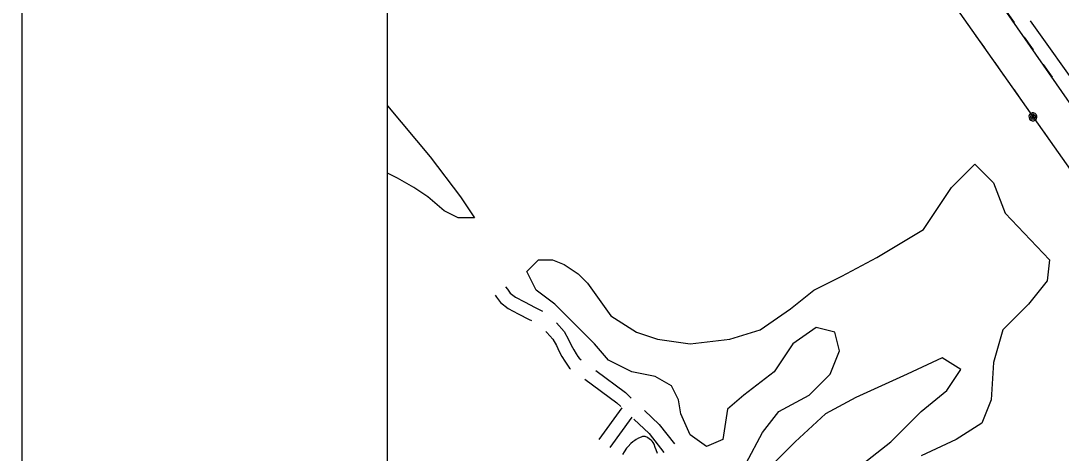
# Model space of a CAD drawing. Extents: x 3271442 to 3309282, y 752266 to 777610.
# Drawn here: x 3274776 to 3277086, y 767825 to 768785 of the extents above; entities that cross this region are included whole.
import ezdxf

# ---------------------------------------------------------------- set-up
doc = ezdxf.new("R2010")
doc.units = 0
for name, color, linetype in [('V-ANNO-SYMB', 7, 'Continuous'), ('V-GRID-FRAM', 7, 'Continuous'), ('V-ROAD-CNTR', 7, 'Continuous'), ('V-SITE-VEGE', 7, 'Continuous'), ('V-TOPO-SHOR', 7, 'Continuous'), ('V-UTIL-LINE', 7, 'Continuous')]:
    doc.layers.add(name, color=color, linetype=linetype)

msp = doc.modelspace()

# ---------------------------------------------------------------- linework, layer by layer
at = {"layer": 'V-ANNO-SYMB'}
msp.add_lwpolyline([(3274782.3, 753474.8), (3307865.5, 753484.4), (3307858.8, 776401), (3274775.6, 776391.3), (3274782.3, 753474.8)], dxfattribs=at)
at = {"layer": 'V-GRID-FRAM'}
msp.add_lwpolyline([(3275591.3, 775827.4), (3307043.5, 775836.6), (3307056.7, 757650.8), (3275588.7, 757641.7), (3275591.3, 775827.4)], dxfattribs=at)
at = {"layer": 'V-ROAD-CNTR'}
for p, q in [((3276110.7, 767925.3), (3276059.5, 767855.1)), ((3276132.6, 767904.4), (3276083.8, 767837.4))]:
    msp.add_line(p, q, dxfattribs=at)
for points in [[(3275828.8, 768175.1), (3275832.3, 768170.8), (3275840.6, 768158.8), (3275858.3, 768145.9), (3275880.1, 768134.1), (3275904.8, 768121.2), (3275909.6, 768118.9)], [(3275852.1, 768194.1), (3275856.3, 768188.9), (3275862.4, 768180), (3275874.3, 768171.3), (3275894.1, 768160.6), (3275918.2, 768148.1), (3275931.4, 768141.7), (3275934.2, 768139.7)], [(3275965, 768114.2), (3275965.5, 768113.7), (3275982, 768095), (3275991.8, 768077.2), (3275998.2, 768064.1), (3276003.6, 768053.7), (3276008.8, 768045), (3276012.6, 768039.5), (3276015.7, 768035.2), (3276020.2, 768031.9)], [(3275941.4, 768095), (3275944.1, 768092.6), (3275957.3, 768077.6), (3275965.2, 768063.4), (3275971.3, 768050.6), (3275977.4, 768039), (3275983.6, 768028.7), (3275988, 768022.3), (3275994.2, 768013.7), (3275996.2, 768012.2)], [(3276028.5, 767988.7), (3276099.2, 767936.1), (3276107.9, 767927.9)], [(3276052.5, 768008.2), (3276118.6, 767959.1), (3276131.4, 767947)], [(3276160.4, 767919.5), (3276193.1, 767888.5), (3276227.1, 767845.3)], [(3276136.9, 767900.4), (3276170.9, 767868.2), (3276203.7, 767826.4)]]:
    msp.add_lwpolyline(points, dxfattribs=at)
at = {"layer": 'V-SITE-VEGE'}
for p, q in [((3275590.2, 768446.5), (3275590.3, 768595.5)), ((3275590.3, 768595.5), (3275684.6, 768482.2)), ((3275684.6, 768482.2), (3275752, 768394)), ((3275612.1, 768435.5), (3275590.2, 768446.5)), ((3275648.4, 768414.8), (3275612.1, 768435.5)), ((3275679.5, 768394), (3275648.4, 768414.8)), ((3275715.7, 768362.9), (3275679.5, 768394)), ((3275752, 768394), (3275783.1, 768347.3)), ((3275746.8, 768347.3), (3275715.7, 768362.9)), ((3275783.1, 768347.3), (3275746.8, 768347.3))]:
    msp.add_line(p, q, dxfattribs=at)
for points in [[(3276386.7, 767802.8), (3276423, 767870.2), (3276459.2, 767916.9), (3276526.6, 767953.2), (3276573.2, 767999.9), (3276594, 768051.8), (3276583.6, 768093.2), (3276542.1, 768103.6), (3276490.3, 768067.3), (3276448.9, 768005.1), (3276381.5, 767953.2), (3276345.3, 767922.1), (3276334.9, 767854.7), (3276298.6, 767839.1), (3276262.4, 767865.1), (3276241.6, 767911.7), (3276236.5, 767942.8), (3276220.9, 767974), (3276184.6, 767994.7), (3276132.8, 768005.1), (3276081, 768031), (3276049.9, 768067.3), (3275961.8, 768155.5), (3275920.4, 768186.6), (3275899.7, 768228.1), (3275925.6, 768254), (3275956.7, 768254), (3275982.6, 768243.6), (3276013.7, 768222.9), (3276034.4, 768202.1), (3276086.2, 768129.5), (3276143.2, 768093.2), (3276189.8, 768077.7), (3276262.4, 768067.3), (3276350.4, 768077.7), (3276417.8, 768098.4), (3276485.2, 768145.1), (3276537, 768186.6), (3276599.1, 768217.7), (3276676.9, 768259.2), (3276780.5, 768321.4), (3276842.7, 768414.8), (3276894.5, 768466.6), (3276935.9, 768425.1), (3276961.8, 768357.7), (3277060.3, 768254), (3277055.1, 768207.3), (3277013.6, 768155.5), (3276956.7, 768098.4), (3276935.9, 768025.8), (3276930.7, 767942.8), (3276910, 767891), (3276853, 767854.7), (3276775.3, 767818.4)], [(3276635.4, 767792.5), (3276708, 767849.5), (3276775.3, 767916.9), (3276832.3, 767963.6), (3276863.4, 768010.3), (3276821.9, 768036.2), (3276744.2, 767999.9), (3276630.2, 767948), (3276562.9, 767911.7), (3276495.5, 767849.5), (3276433.3, 767787.3)]]:
    msp.add_lwpolyline(points, dxfattribs=at)
at = {"layer": 'V-TOPO-SHOR'}
for points in [[(3277895.2, 767600.9), (3277863.1, 767633.5), (3277824.3, 767687), (3277791.8, 767671.1), (3277303.1, 768382.2), (3277291.9, 768423.9), (3277250.6, 768458.9), (3277017.6, 768784.3)], [(3276189.2, 767823.7), (3276186.6, 767831.7), (3276184.7, 767837), (3276181.8, 767844.7), (3276180, 767848.2), (3276177.9, 767851.5), (3276175.4, 767853.5), (3276171.8, 767855.7), (3276167.4, 767859.4), (3276162.3, 767861.6), (3276156.3, 767861.5), (3276153, 767860.2), (3276147.5, 767858.1), (3276142.5, 767855.2), (3276139, 767852.9), (3276134.8, 767849.8), (3276130.5, 767845.9), (3276124.1, 767839.7), (3276120.4, 767835.4), (3276115.2, 767827.7), (3276111.5, 767821.9)]]:
    msp.add_lwpolyline(points, dxfattribs=at)
at = {"layer": 'V-UTIL-LINE'}
for points in [[(3279005.6, 765883.7), (3278331.7, 766837.7), (3277994.9, 767329.3), (3277631.8, 767852), (3277284.6, 768345), (3276919.6, 768869.7), (3276565.6, 769367.2), (3276205.7, 769892.6), (3275850.4, 770416.7), (3275590.6, 770788.1)], [(3275590.5, 770624.9), (3276059.5, 769948.1), (3276674.4, 769066.4), (3277292.2, 768190.2), (3277909.2, 767291.7), (3277189.9, 766591.1), (3276455.4, 765855.4), (3275722.9, 765125.4), (3275589.7, 764926.7)], [(3276961.9, 768808.9), (3276981.3, 768781)], [(3276896, 768752.2), (3276915.6, 768724.4)], [(3277004.2, 768748.1), (3277023.6, 768720.2)], [(3276938.6, 768691.7), (3276958.2, 768663.9)], [(3277046.4, 768687.4), (3277065.8, 768659.5)], [(3276981.3, 768631.2), (3277000.9, 768603.4)], [(3277023.4, 768571.5), (3277024.4, 768574.2), (3277022.1, 768573.6), (3277021.2, 768571), (3277023.2, 768568.8), (3277026, 768570.7), (3277026.9, 768575.3), (3277023.3, 768577.4), (3277018.7, 768575.8), (3277017.7, 768571.3), (3277019.4, 768567.2), (3277024.1, 768565.9), (3277028.7, 768568.8), (3277030.7, 768576.7), (3277028.2, 768579.1), (3277024.9, 768580.4), (3277021.4, 768580.3), (3277018.2, 768578.9), (3277015.8, 768576.3), (3277014.5, 768573.1), (3277014.6, 768569.6), (3277016, 768566.3), (3277018.6, 768563.9), (3277021.8, 768562.7), (3277025.3, 768562.8), (3277028.6, 768564.2), (3277031, 768566.7), (3277032.2, 768570), (3277032.1, 768573.5), (3277030.7, 768576.7)], [(3277045.8, 768539.7), (3277065.4, 768511.9)]]:
    msp.add_lwpolyline(points, dxfattribs=at)

doc.saveas('drawing.dxf')
